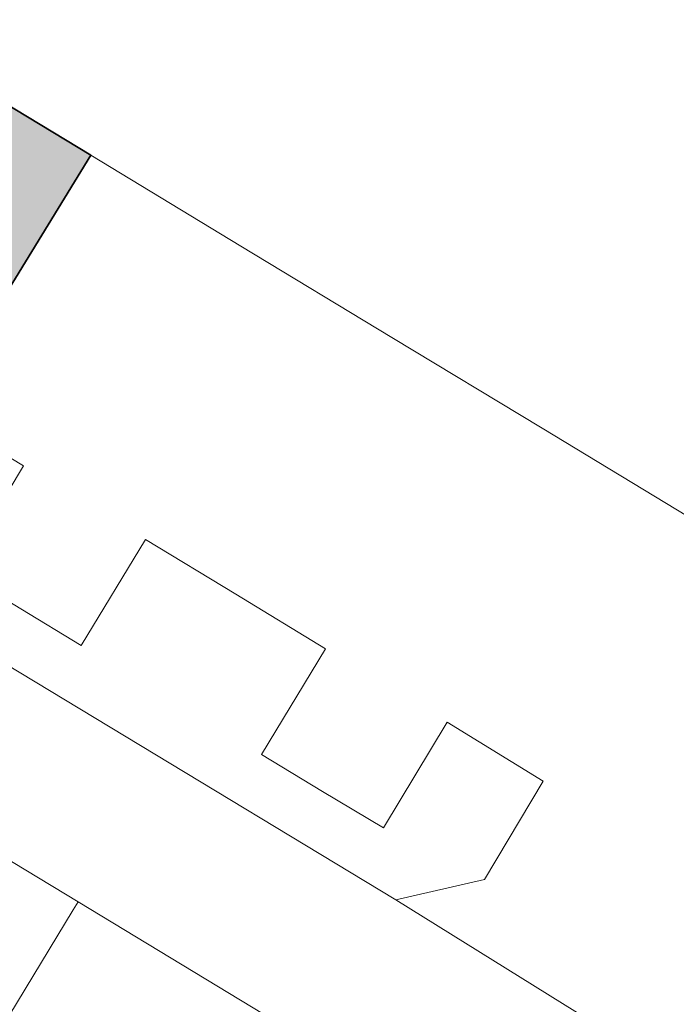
# Model space of a CAD drawing. Header units: metres. Extents: x 125349 to 128236, y 501602 to 503797.
# Tile 473 of 656: x 127237 to 127257, y 502135 to 502165. Entities that reach past the tile are written whole.
import ezdxf

# ---------------------------------------------------------------- set-up
doc = ezdxf.new("R2010")
doc.units = ezdxf.units.M
for name, color, linetype, lineweight in [('B-WE-OG-BEBOUWING-GV', 7, 'CONTINUOUS', 35), ('B-WE-OG-TERREIN_BEGROEID-GV', 7, 'CONTINUOUS', 18), ('B-WE-OG-TERREIN_ERF-GV', 7, 'CONTINUOUS', 18), ('B-WE-VH-OPENVERHARDING_BETONSTRAATSTEEN-GV', 90, 'CONTINUOUS', 18)]:
    doc.layers.add(name, color=color, linetype=linetype, lineweight=lineweight)
doc.layers.add('B-WE-OG-BEBOUWING-V', color=7, linetype='CONTINUOUS', lineweight=18, true_color=0xcc646e)

msp = doc.modelspace()

# ---------------------------------------------------------------- hatches: boundary and pattern name
at = {"layer": 'B-WE-OG-BEBOUWING-V'}
msp.add_hatch(color=256, dxfattribs=at).paths.add_polyline_path([(127234.24, 502153.4), (127239.07, 502161.26), (127234.45, 502164.05), (127227.71, 502152.91), (127229.59, 502151.78), (127231.55, 502155.04)])

# ---------------------------------------------------------------- linework, layer by layer
at = {"layer": 'B-WE-OG-BEBOUWING-GV', "flags": 128}
msp.add_lwpolyline([(127234.24, 502153.4), (127239.07, 502161.26), (127234.45, 502164.05), (127227.71, 502152.91), (127229.59, 502151.78), (127231.55, 502155.04)], close=True, dxfattribs=at)
at = {"layer": 'B-WE-OG-TERREIN_BEGROEID-GV', "flags": 128}
msp.add_lwpolyline([(127196.045, 502157.735), (127194.042, 502154.459), (127191.538, 502150.617), (127199.128, 502146.038), (127198.703, 502145.263), (127231.009, 502125.698), (127231.151, 502125.954), (127238.535, 502138.113), (127238.683, 502138.364), (127205.278, 502158.55), (127204.8, 502157.797), (127198.395, 502161.637)], close=True, dxfattribs=at)
at = {"layer": 'B-WE-OG-TERREIN_ERF-GV', "flags": 128}
for points in [[(127234.45, 502164.05), (127239.07, 502161.26), (127243.68, 502158.47), (127248.31, 502155.67), (127252.92, 502152.89), (127257.75, 502149.97), (127263.576, 502159.741), (127263.674, 502159.683), (127263.868, 502160.015), (127265.449, 502162.721), (127265.528, 502162.856), (127265.501, 502162.873), (127263.652, 502163.994), (127203.79, 502200.277)], [(127204.587, 502164.905), (127248.433, 502138.425), (127251.156, 502139.051), (127252.96, 502142.06), (127250.01, 502143.87), (127248.05, 502140.63), (127246.18, 502141.75), (127244.31, 502142.88), (127246.27, 502146.12), (127243.52, 502147.8), (127240.75, 502149.47), (127238.78, 502146.22), (127236.92, 502147.35), (127235.05, 502148.48), (127237.01, 502151.73), (127234.24, 502153.4)]]:
    msp.add_lwpolyline(points, dxfattribs=at)
at = {"layer": 'B-WE-VH-OPENVERHARDING_BETONSTRAATSTEEN-GV', "flags": 128}
for points in [[(127251.38, 502122.078), (127255.01, 502128.079), (127255.103, 502128.232), (127254.385, 502134.72), (127248.433, 502138.425), (127204.587, 502164.905), (127203.398, 502165.623), (127203.591, 502165.916), (127201.721, 502167.015), (127195.341, 502170.859), (127194.075, 502171.619), (127181.283, 502179.362), (127180.738, 502179.671)], [(127175.606, 502176.481), (127176.726, 502175.812), (127176.312, 502175.135), (127176.781, 502174.841), (127197.976, 502162.033), (127198.343, 502161.815), (127198.821, 502162.629), (127205.331, 502158.692), (127205.278, 502158.55), (127238.683, 502138.364), (127245.794, 502134.054)]]:
    msp.add_lwpolyline(points, dxfattribs=at)

doc.saveas('drawing.dxf')
